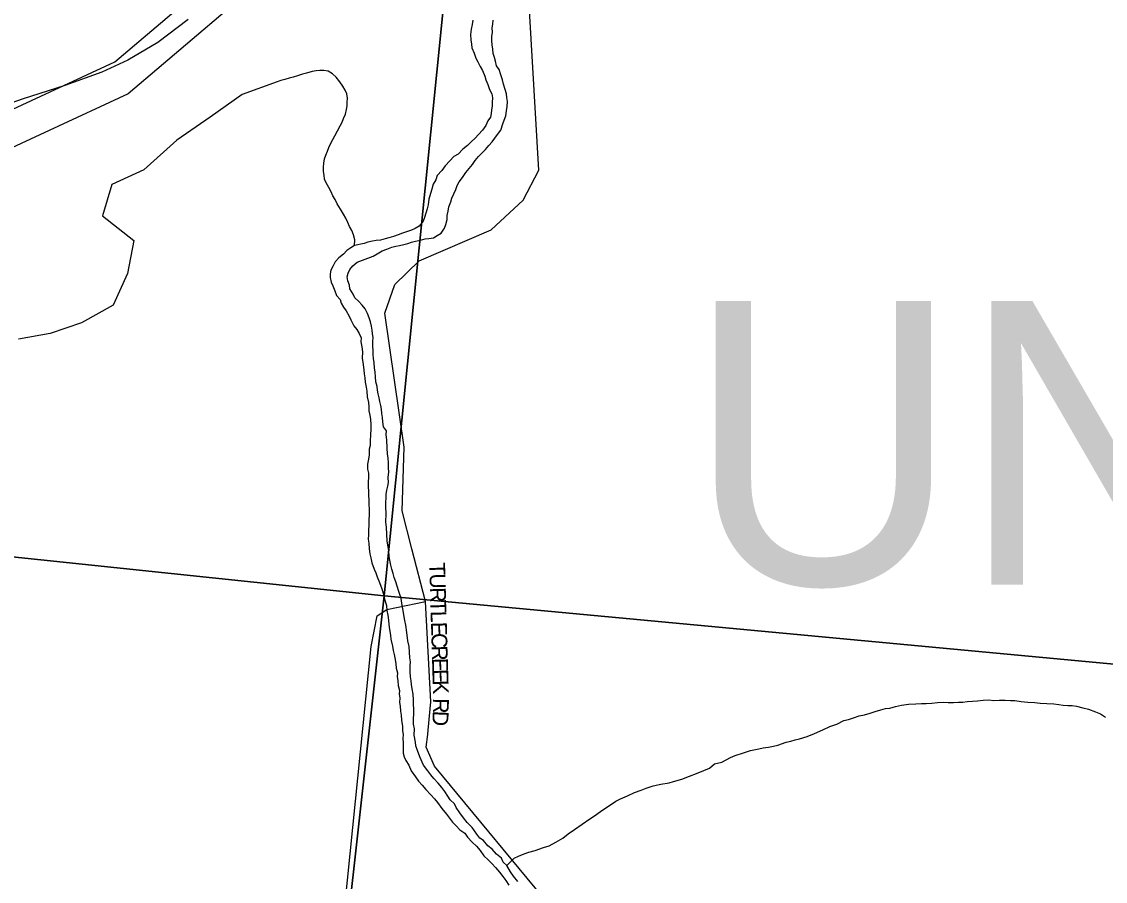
# Model space of a CAD drawing. Extents: x 0 to 1064, y 0 to 440.
# Drawn here: x 203.09 to 213.52, y 189.76 to 198.04 of the extents above; entities that cross this region are included whole.
import ezdxf

# ---------------------------------------------------------------- set-up
doc = ezdxf.new("R2010")
doc.units = 0
for name, color, linetype in [('GM_X_City_Street', 7, 'Continuous'), ('GM_X_City_Street_Text', 7, 'Continuous'), ('GM_X_Corporation', 7, 'Continuous'), ('GM_X_County_Road', 7, 'Continuous'), ('GM_X_Minor_River', 7, 'Continuous'), ('GM_X_Rail_Line', 7, 'Continuous'), ('GM_X_Section', 7, 'Continuous'), ('GM_X_Township_Road', 7, 'Continuous'), ('GM_X_Township_Text', 7, 'Continuous')]:
    doc.layers.add(name, color=color, linetype=linetype)

msp = doc.modelspace()

# ---------------------------------------------------------------- linework, layer by layer
at = {"layer": 'GM_X_City_Street'}
msp.add_lwpolyline([(206.998, 191.178), (207.003, 191.218), (207.027, 191.492), (206.977, 192.456)], dxfattribs=at)
at = {"layer": 'GM_X_Corporation'}
for points in [[(202.469, 196.946), (203.989, 197.65), (205.516, 198.95)], [(205.664, 198.66), (204.117, 197.343), (202.591, 196.636)]]:
    msp.add_lwpolyline(points, dxfattribs=at)
at = {"layer": 'GM_X_County_Road'}
for points in [[(206.977, 192.456), (206.844, 192.962), (206.752, 193.329), (206.771, 193.941), (206.584, 195.231), (206.681, 195.507), (206.915, 195.736), (207.609, 196.032), (207.915, 196.318), (208.068, 196.609), (207.859, 200.179), (207.772, 200.73), (207.813, 200.959), (208.364, 201.296), (208.757, 201.444), (209.364, 201.587), (209.68, 201.847), (209.981, 202.306), (210.787, 203.845), (211.796, 206.197), (211.909, 206.737), (211.96, 208.052), (211.953, 208.299), (211.986, 208.393)], [(205.667, 184.263), (206.453, 192.023), (206.512, 192.32), (206.604, 192.38), (206.977, 192.456)]]:
    msp.add_lwpolyline(points, dxfattribs=at)
at = {"layer": 'GM_X_Minor_River'}
for points in [[(207.431, 198.051), (207.424, 198.008), (207.416, 197.966), (207.408, 197.912), (207.413, 197.863), (207.418, 197.82), (207.422, 197.784), (207.445, 197.735), (207.462, 197.686), (207.479, 197.649), (207.502, 197.605), (207.525, 197.568), (207.547, 197.513), (207.558, 197.476), (207.575, 197.433), (207.592, 197.384), (207.615, 197.341), (207.62, 197.304), (207.618, 197.262), (207.617, 197.225), (207.61, 197.189), (207.609, 197.153), (207.601, 197.117), (207.576, 197.081), (207.556, 197.039), (207.524, 196.991), (207.486, 196.95), (207.455, 196.915), (207.417, 196.879), (207.379, 196.844), (207.335, 196.809), (207.291, 196.762), (207.248, 196.739), (207.21, 196.698), (207.166, 196.65), (207.134, 196.603), (207.09, 196.556), (207.076, 196.514), (207.05, 196.472), (207.037, 196.424), (207.023, 196.382), (207.009, 196.327), (207.001, 196.273), (206.994, 196.237), (206.98, 196.195), (206.967, 196.153), (206.953, 196.117), (206.915, 196.069), (206.878, 196.046), (206.841, 196.029), (206.804, 196.018), (206.755, 196.001), (206.712, 195.984), (206.668, 195.968), (206.625, 195.957), (206.588, 195.946), (206.545, 195.935), (206.503, 195.93), (206.466, 195.925), (206.423, 195.914), (206.386, 195.903), (206.294, 195.882)], [(206.319, 195.723), (206.473, 195.779), (206.511, 195.802), (206.56, 195.831), (206.603, 195.848), (206.653, 195.865), (206.69, 195.876), (206.726, 195.881), (206.769, 195.892), (206.806, 195.903), (206.843, 195.914), (206.88, 195.925), (206.929, 195.935), (206.972, 195.946), (207.009, 195.951), (207.052, 195.956), (207.089, 195.979), (207.126, 196.002), (207.158, 196.05), (207.172, 196.086), (207.185, 196.134), (207.186, 196.17), (207.194, 196.212), (207.201, 196.255), (207.221, 196.303), (207.229, 196.339), (207.248, 196.381), (207.268, 196.423), (207.281, 196.459), (207.301, 196.494), (207.333, 196.536), (207.365, 196.584), (207.396, 196.625), (207.428, 196.661), (207.454, 196.702), (207.485, 196.738), (207.523, 196.773), (207.555, 196.808), (207.586, 196.844), (207.618, 196.879), (207.643, 196.915), (207.669, 196.951), (207.701, 196.992), (207.721, 197.052), (207.734, 197.088), (207.748, 197.13), (207.756, 197.179), (207.763, 197.221), (207.765, 197.269), (207.76, 197.306), (207.755, 197.343), (207.744, 197.385), (207.728, 197.434), (207.717, 197.477), (207.7, 197.526), (207.684, 197.575), (207.66, 197.613), (207.65, 197.655), (207.639, 197.692), (207.628, 197.729), (207.623, 197.772), (207.618, 197.814), (207.614, 197.857), (207.615, 197.893), (207.622, 197.936), (207.618, 197.978), (207.625, 198.014), (207.626, 198.051)], [(206.294, 195.882), (206.296, 195.937), (206.285, 195.985), (206.268, 196.028), (206.245, 196.066), (206.228, 196.103), (206.211, 196.146), (206.188, 196.183), (206.16, 196.232), (206.125, 196.282), (206.108, 196.325), (206.085, 196.362), (206.068, 196.399), (206.045, 196.442), (206.022, 196.485), (206.005, 196.522), (206, 196.559), (205.995, 196.595), (205.996, 196.638), (205.998, 196.674), (206.005, 196.717), (206.018, 196.753), (206.032, 196.789), (206.045, 196.825), (206.065, 196.867), (206.084, 196.902), (206.104, 196.938), (206.13, 196.986), (206.156, 197.034), (206.175, 197.07), (206.188, 197.106), (206.208, 197.147), (206.216, 197.19), (206.223, 197.226), (206.224, 197.262), (206.225, 197.299), (206.221, 197.341), (206.203, 197.378), (206.18, 197.415), (206.151, 197.459), (206.116, 197.502), (206.081, 197.534), (206.039, 197.559), (205.997, 197.567), (205.96, 197.568), (205.923, 197.563), (205.887, 197.558), (205.831, 197.542), (205.794, 197.531), (205.745, 197.514), (205.702, 197.503), (205.665, 197.492), (205.622, 197.481), (205.585, 197.47), (205.549, 197.459)], [(205.549, 197.459), (205.212, 197.335), (204.905, 197.116), (204.584, 196.897), (204.268, 196.611), (203.959, 196.471), (203.868, 196.167), (204.171, 195.93), (204.11, 195.613), (203.971, 195.309), (203.667, 195.139), (203.364, 195.036), (203.061, 194.981)], [(206.294, 195.882), (206.257, 195.859), (206.219, 195.836), (206.188, 195.8), (206.144, 195.765), (206.106, 195.724), (206.087, 195.688), (206.067, 195.646), (206.06, 195.61), (206.059, 195.574), (206.069, 195.531), (206.086, 195.494), (206.103, 195.445), (206.12, 195.402), (206.155, 195.364), (206.166, 195.327), (206.189, 195.29), (206.212, 195.253), (206.241, 195.204), (206.258, 195.167), (206.287, 195.111), (206.316, 195.074), (206.339, 195.037), (206.356, 194.994), (206.355, 194.957), (206.365, 194.908), (206.37, 194.86), (206.368, 194.799), (206.378, 194.738), (206.382, 194.683), (206.387, 194.647), (206.392, 194.61), (206.397, 194.567)], [(206.296, 195.378), (206.279, 195.415), (206.25, 195.464), (206.245, 195.501), (206.228, 195.544), (206.223, 195.581), (206.231, 195.617), (206.25, 195.653), (206.276, 195.688), (206.319, 195.723)], [(207.097, 190.709), (207.056, 190.753), (207.027, 190.79), (206.998, 190.827), (206.957, 190.883), (206.923, 190.963), (206.901, 191.024), (206.884, 191.067), (206.879, 191.104), (206.869, 191.171), (206.871, 191.232), (206.86, 191.275), (206.862, 191.329), (206.863, 191.372), (206.865, 191.42), (206.861, 191.469), (206.862, 191.511), (206.858, 191.566), (206.847, 191.615), (206.843, 191.658), (206.838, 191.694), (206.833, 191.731), (206.828, 191.779), (206.83, 191.84), (206.831, 191.877), (206.827, 191.913), (206.822, 191.968), (206.818, 192.023), (206.808, 192.078), (206.798, 192.157), (206.788, 192.23), (206.778, 192.273), (206.767, 192.328), (206.763, 192.37), (206.752, 192.419), (206.742, 192.486), (206.72, 192.554), (206.703, 192.603), (206.692, 192.646), (206.676, 192.689), (206.665, 192.726), (206.654, 192.768), (206.643, 192.805), (206.632, 192.854), (206.628, 192.891), (206.623, 192.945), (206.618, 192.982), (206.608, 193.037), (206.604, 193.104), (206.6, 193.171), (206.596, 193.22), (206.599, 193.304), (206.594, 193.365), (206.596, 193.414), (206.597, 193.45), (206.598, 193.487), (206.606, 193.529), (206.613, 193.565), (206.621, 193.601), (206.616, 193.65), (206.624, 193.704), (206.619, 193.741), (206.621, 193.789), (206.616, 193.838), (206.611, 193.875), (206.607, 193.936), (206.604, 194.009), (206.599, 194.063), (206.601, 194.1), (206.571, 194.137), (206.567, 194.186), (206.562, 194.228), (206.557, 194.265), (206.553, 194.308), (206.548, 194.344), (206.537, 194.381), (206.532, 194.418), (206.521, 194.454), (206.516, 194.491), (206.511, 194.527), (206.5, 194.57), (206.496, 194.619), (206.491, 194.662), (206.487, 194.704), (206.482, 194.753), (206.477, 194.796), (206.473, 194.832), (206.474, 194.869), (206.469, 194.917), (206.471, 194.96), (206.472, 194.996), (206.467, 195.033), (206.462, 195.069), (206.457, 195.106), (206.446, 195.149), (206.435, 195.185), (206.419, 195.229), (206.396, 195.272), (206.366, 195.309), (206.331, 195.347), (206.296, 195.378)], [(206.397, 194.567), (206.407, 194.519), (206.412, 194.482), (206.416, 194.427), (206.427, 194.372), (206.432, 194.33), (206.43, 194.293), (206.441, 194.25), (206.446, 194.208), (206.45, 194.159), (206.449, 194.117), (206.447, 194.056), (206.445, 194.007), (206.444, 193.959), (206.436, 193.923), (206.435, 193.868), (206.427, 193.826), (206.419, 193.777), (206.418, 193.729), (206.429, 193.692), (206.427, 193.65), (206.426, 193.607), (206.425, 193.571), (206.429, 193.51), (206.428, 193.474), (206.432, 193.437), (206.431, 193.389), (206.436, 193.346), (206.434, 193.291), (206.432, 193.243), (206.431, 193.194), (206.429, 193.14), (206.427, 193.097), (206.426, 193.055), (206.431, 193.018), (206.435, 192.963), (206.44, 192.915), (206.451, 192.878), (206.461, 192.829), (206.483, 192.768), (206.5, 192.731), (206.511, 192.694), (206.534, 192.639), (206.556, 192.577), (206.573, 192.528), (206.583, 192.479), (206.6, 192.418), (206.604, 192.369), (206.615, 192.326), (206.619, 192.278), (206.624, 192.235), (206.629, 192.186), (206.639, 192.131), (206.644, 192.095), (206.66, 192.028), (206.665, 191.985), (206.676, 191.948), (206.686, 191.899), (206.691, 191.857), (206.695, 191.814), (206.706, 191.771), (206.705, 191.735), (206.71, 191.692), (206.714, 191.649), (206.725, 191.601), (206.724, 191.564), (206.729, 191.528), (206.727, 191.485), (206.732, 191.449), (206.737, 191.4), (206.741, 191.363), (206.746, 191.315), (206.756, 191.254), (206.755, 191.211), (206.76, 191.175), (206.758, 191.138), (206.763, 191.095), (206.761, 191.047), (206.76, 190.998), (206.771, 190.962), (206.788, 190.925), (206.817, 190.881), (206.839, 190.826), (206.88, 190.77), (206.909, 190.727), (206.944, 190.689), (206.98, 190.646), (207.027, 190.596), (207.062, 190.558), (207.091, 190.521), (207.132, 190.465), (207.179, 190.409), (207.208, 190.371), (207.237, 190.334), (207.272, 190.297), (207.308, 190.259), (207.355, 190.227), (207.379, 190.19), (207.426, 190.14), (207.467, 190.102), (207.502, 190.059)], [(207.759, 189.917), (207.829, 189.988), (207.872, 190.005), (207.927, 190.027), (207.97, 190.044), (208.032, 190.061), (208.112, 190.088), (208.167, 190.105), (208.229, 190.14), (208.298, 190.18), (208.348, 190.221), (208.41, 190.261), (208.485, 190.314), (208.559, 190.366), (208.603, 190.395), (208.659, 190.436), (208.721, 190.476), (208.765, 190.505), (208.809, 190.534), (208.852, 190.557), (208.92, 190.586), (208.988, 190.62), (209.05, 190.642), (209.099, 190.659), (209.167, 190.681), (209.24, 190.697), (209.32, 190.713), (209.363, 190.724), (209.443, 190.746), (209.517, 190.774), (209.585, 190.802), (209.653, 190.83), (209.708, 190.853), (209.758, 190.894), (209.826, 190.91), (209.869, 190.933), (209.912, 190.956), (209.956, 190.973), (210.036, 191), (210.103, 191.023), (210.183, 191.038), (210.226, 191.049), (210.275, 191.054), (210.324, 191.064), (210.367, 191.075), (210.447, 191.103), (210.49, 191.114), (210.533, 191.125), (210.576, 191.136), (210.65, 191.158), (210.718, 191.186), (210.798, 191.22), (210.866, 191.254), (210.934, 191.276), (211.002, 191.311), (211.045, 191.321), (211.094, 191.338), (211.149, 191.355), (211.199, 191.365), (211.254, 191.382), (211.303, 191.399), (211.358, 191.415), (211.401, 191.426), (211.444, 191.431), (211.5, 191.447), (211.555, 191.458), (211.622, 191.468), (211.695, 191.471), (211.75, 191.476), (211.793, 191.474), (211.848, 191.479), (211.903, 191.483), (211.958, 191.488), (212.006, 191.486), (212.055, 191.485), (212.104, 191.489), (212.146, 191.488), (212.189, 191.493), (212.238, 191.497), (212.287, 191.502), (212.342, 191.506), (212.397, 191.51), (212.445, 191.503), (212.5, 191.507), (212.555, 191.506), (212.604, 191.504), (212.646, 191.503), (212.707, 191.495), (212.773, 191.487), (212.84, 191.485), (212.889, 191.477), (212.956, 191.475), (213.023, 191.473), (213.071, 191.465), (213.113, 191.458), (213.156, 191.457), (213.199, 191.455), (213.241, 191.448), (213.301, 191.434), (213.356, 191.42), (213.422, 191.394)], [(213.422, 191.394), (213.47, 191.374), (213.518, 191.342)], [(207.864, 189.762), (207.823, 189.812), (207.794, 189.855), (207.759, 189.917), (207.724, 189.949), (207.707, 189.986), (207.659, 190.024), (207.618, 190.073), (207.577, 190.105), (207.536, 190.155), (207.5, 190.18), (207.471, 190.218), (207.424, 190.28), (207.377, 190.33), (207.342, 190.373), (207.307, 190.423), (207.272, 190.473), (207.255, 190.51), (207.214, 190.547), (207.191, 190.584), (207.162, 190.628), (207.132, 190.665), (207.097, 190.709)], [(207.502, 190.059), (207.537, 190.009), (207.578, 189.971), (207.614, 189.934), (207.649, 189.896), (207.69, 189.853), (207.719, 189.809), (207.748, 189.772), (207.777, 189.728)]]:
    msp.add_lwpolyline(points, dxfattribs=at)
at = {"layer": 'GM_X_Rail_Line'}
msp.add_lwpolyline([(204.692, 198.057), (204.401, 197.836), (204.113, 197.665), (203.862, 197.551), (203.507, 197.421), (203.097, 197.292), (202.941, 197.235)], dxfattribs=at)
at = {"layer": 'GM_X_Section'}
for points in [[(191.936, 210.308), (208.207, 208.717), (206.578, 192.51), (190.395, 194.208)], [(208.207, 208.717), (224.284, 207.156), (222.783, 192.338), (222.643, 191.007), (206.578, 192.51)], [(190.395, 194.208), (206.578, 192.51), (204.778, 176.294), (188.674, 177.899)], [(222.643, 191.007), (220.892, 174.794), (204.778, 176.294), (206.578, 192.51)]]:
    msp.add_lwpolyline(points, close=True, dxfattribs=at)
at = {"layer": 'GM_X_Township_Road'}
msp.add_lwpolyline([(208.292, 189.401), (208.245, 189.44), (207.064, 190.871), (206.982, 191.054), (206.998, 191.178)], dxfattribs=at)

# ---------------------------------------------------------------- texts
at = {"layer": 'GM_X_City_Street_Text'}
for s, rotation, p in [('T', 271.6943, (207.012, 192.831)), ('U', 271.7053, (207.015, 192.724)), ('R', 271.7004, (207.019, 192.591)), ('T', 271.7141, (207.022, 192.471)), ('L', 271.6943, (207.025, 192.364)), ('E', 271.7009, (207.029, 192.258)), ('C', 271.7004, (207.032, 192.151)), ('R', 271.7004, (207.035, 192.031)), ('E', 271.6943, (207.039, 191.911)), ('E', 271.7009, (207.042, 191.804)), ('K', 271.6834, (207.045, 191.698)), ('R', 268.9072, (207.05, 191.527)), ('D', 267.5731, (207.048, 191.407))]:
    msp.add_text(s, height=0.152, rotation=rotation, dxfattribs=at).set_placement(p)
at = {"layer": 'GM_X_Township_Text'}
msp.add_text('UNION', height=2.7273, rotation=0, dxfattribs=at).set_placement((209.488, 192.62))

doc.saveas('drawing.dxf')
